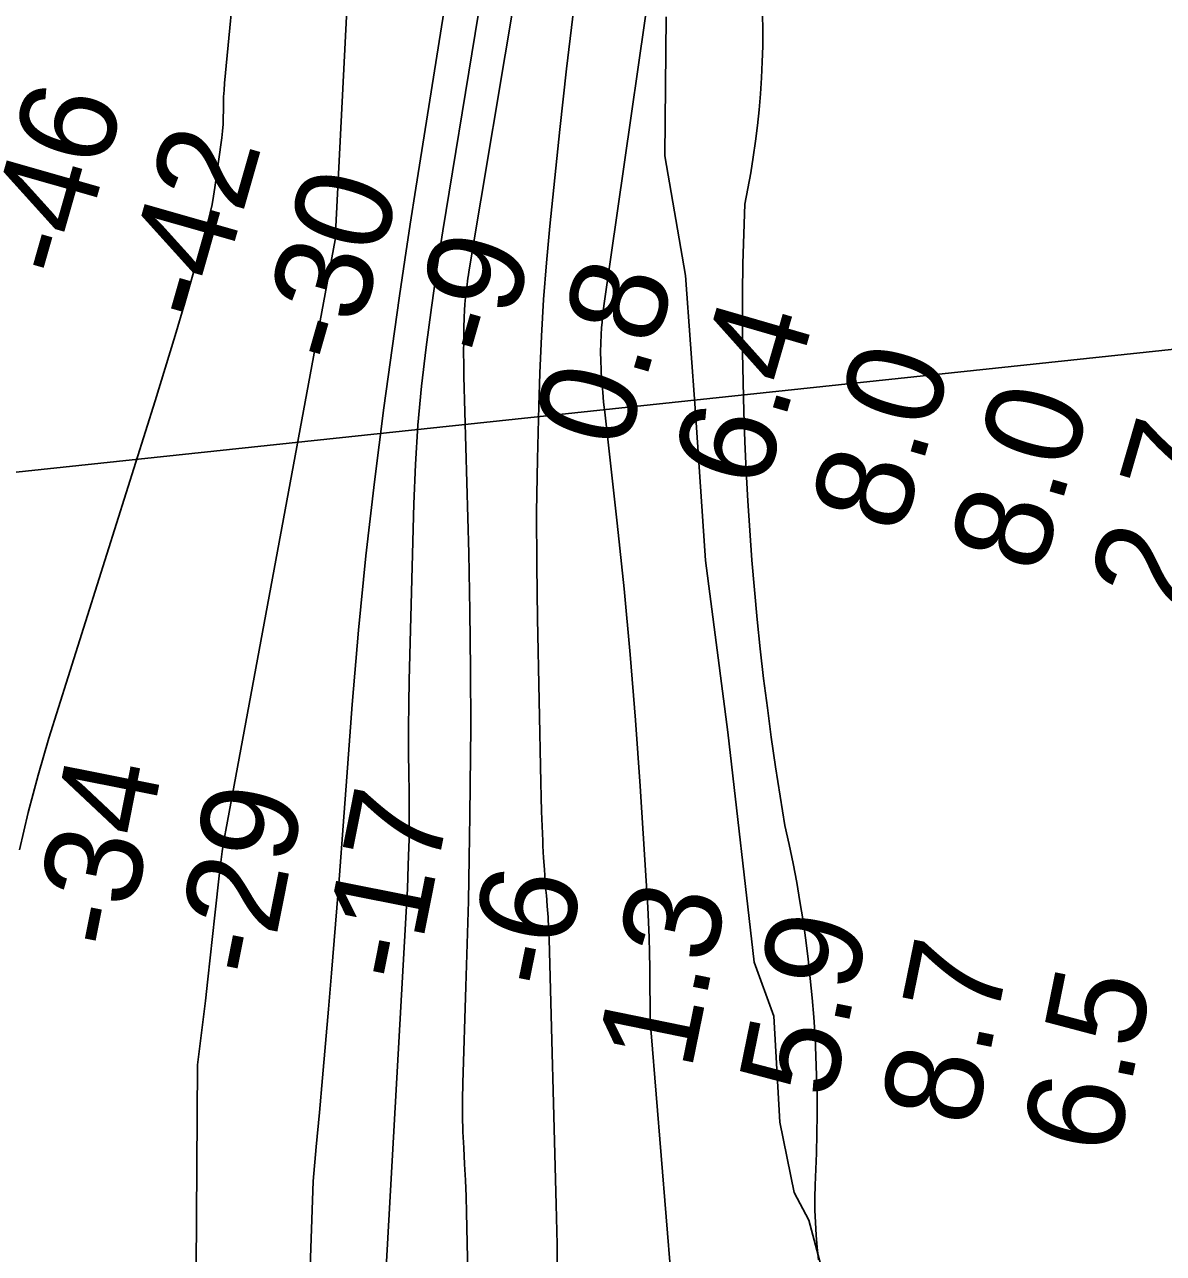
# Model space of a CAD drawing. Extents: x 3683402 to 3721514, y 487807 to 513565.
# Drawn here: x 3711901 to 3712689, y 499943 to 500793 of the extents above; entities that cross this region are included whole.
import ezdxf

# ---------------------------------------------------------------- set-up
doc = ezdxf.new("R2010")
doc.units = 0
for name, color, linetype in [('V-RIVR-EDGE', 7, 'Continuous'), ('V-RIVR-FERY', 7, 'Continuous'), ('V-RIVR-RANG', 7, 'Continuous'), ('V-SITE-VEGE', 7, 'Continuous'), ('V-TOPO-DPTH', 7, 'Continuous'), ('V-TOPO-MINR', 7, 'Continuous'), ('V-TOPO-WATR', 7, 'Continuous')]:
    doc.layers.add(name, color=color, linetype=linetype)

msp = doc.modelspace()

# ---------------------------------------------------------------- linework, layer by layer
at = {"layer": 'V-RIVR-EDGE'}
msp.add_lwpolyline([(3712464.76, 499887.61), (3712443.95, 499966.3), (3712433.79, 499985.54), (3712423.7, 500034.19), (3712419.68, 500107.44), (3712405.97, 500144.7), (3712387.75, 500303.83), (3712372.43, 500422.73), (3712365.48, 500524.8), (3712358.51, 500619.67), (3712344.31, 500702.55), (3712345.15, 500798.6)], dxfattribs=at)
at = {"layer": 'V-RIVR-FERY'}
msp.add_lwpolyline([(3710269.03, 500311.07), (3714622.71, 500773.22)], dxfattribs=at)
at = {"layer": 'V-SITE-VEGE'}
for points in [[(3712398.83, 500525.39), (3712398.32, 500545.92), (3712398.01, 500566.46), (3712397.91, 500587.01), (3712398, 500607.55), (3712398.31, 500628.09), (3712398.81, 500648.63), (3712399.52, 500669.16), (3712401.7, 500679.96), (3712403.68, 500690.79), (3712405.44, 500701.67), (3712407, 500712.57), (3712408.35, 500723.51), (3712409.49, 500734.46), (3712410.42, 500745.44), (3712411.14, 500756.43), (3712411.64, 500767.44), (3712411.94, 500778.45), (3712412.03, 500789.46), (3712411.9, 500800.48)], [(3712450.57, 499938.89), (3712449.64, 499947.47), (3712448.91, 499956.08), (3712448.41, 499964.7), (3712448.11, 499973.33), (3712448.02, 499981.96), (3712448.15, 499990.6), (3712449.06, 500012.65), (3712449.41, 500026.09), (3712449.56, 500039.52), (3712449.51, 500052.96), (3712449.25, 500066.4), (3712448.79, 500079.83), (3712448.12, 500093.25), (3712447.25, 500106.66), (3712446.17, 500120.05), (3712444.89, 500133.43), (3712443.4, 500146.78), (3712441.72, 500160.11), (3712439.83, 500173.42), (3712437.73, 500186.69), (3712435.44, 500199.93), (3712432.94, 500213.13), (3712430.24, 500226.3), (3712427.35, 500239.42), (3712424, 500259.69), (3712420.85, 500279.99), (3712417.9, 500300.32), (3712415.15, 500320.68), (3712412.61, 500341.07), (3712410.27, 500361.48), (3712408.13, 500381.91), (3712406.19, 500402.36), (3712404.46, 500422.83), (3712402.93, 500443.32), (3712401.6, 500463.82), (3712400.47, 500484.33), (3712399.55, 500504.85), (3712398.83, 500525.39)]]:
    msp.add_lwpolyline(points, dxfattribs=at)
at = {"layer": 'V-TOPO-DPTH'}
for points in [[(3712275.5, 501021.89), (3712208.79, 500622.32), (3712208.44, 500620.14), (3712208.1, 500617.96), (3712207.77, 500615.77), (3712207.46, 500613.59), (3712206.83, 500608.98), (3712206.29, 500604.48), (3712205.85, 500599.97), (3712205.58, 500595.45), (3712205.4, 500590.92), (3712205.24, 500583.26), (3712205.13, 500574.89), (3712205.09, 500566.53), (3712205.18, 500558.17), (3712205.34, 500549.8), (3712208.59, 500427.64), (3712209.42, 500387.55), (3712209.93, 500347.46), (3712209.97, 500307.36), (3712209.69, 500267.26), (3712209.42, 500246.28), (3712208.95, 500216.67), (3712208.35, 500187.07), (3712207.58, 500157.47), (3712206.69, 500127.87), (3712204.47, 500061.11), (3712204.26, 500049.91), (3712204.26, 500038.71), (3712204.59, 500027.52), (3712205.14, 500016.33), (3712205.78, 500005.14), (3712206.33, 499993.95), (3712206.74, 499982.75), (3712207.06, 499971.54), (3712209.41, 499866.36)], [(3712209.41, 499866.36), (3712207.06, 499971.54), (3712206.74, 499982.75), (3712206.33, 499993.95), (3712205.78, 500005.14), (3712205.14, 500016.33), (3712204.59, 500027.52), (3712204.26, 500038.71), (3712204.26, 500049.91), (3712204.47, 500061.11), (3712206.69, 500127.87), (3712207.58, 500157.47), (3712208.35, 500187.07), (3712208.95, 500216.67), (3712209.42, 500246.28), (3712209.69, 500267.26), (3712209.97, 500307.36), (3712209.93, 500347.46), (3712209.42, 500387.55), (3712208.59, 500427.64), (3712205.34, 500549.8), (3712205.18, 500558.17), (3712205.09, 500566.53), (3712205.13, 500574.89), (3712205.24, 500583.26), (3712205.4, 500590.92), (3712205.58, 500595.45), (3712205.85, 500599.97), (3712206.29, 500604.48), (3712206.83, 500608.98), (3712207.46, 500613.59), (3712207.77, 500615.77), (3712208.1, 500617.96), (3712208.44, 500620.14), (3712208.79, 500622.32), (3712275.5, 501021.89)], [(3712056.81, 500929.99), (3712039.73, 500752.77), (3712039.35, 500748.05), (3712039.08, 500743.32), (3712038.95, 500738.59), (3712038.92, 500733.85), (3712038.87, 500729.12), (3712038.68, 500724.39), (3712038.29, 500719.68), (3712037.75, 500714.97), (3712033.09, 500680.55), (3712032.17, 500674.71), (3712031.1, 500668.9), (3712029.77, 500663.14), (3712028.29, 500657.41), (3712018.71, 500623.45), (3712012.21, 500600.8), (3712005.57, 500578.2), (3711998.73, 500555.65), (3711991.76, 500533.14), (3711918.25, 500299.65), (3711910.71, 500274.09), (3711903.78, 500248.38), (3711897.78, 500222.44)], [(3711897.78, 500222.44), (3711903.78, 500248.38), (3711910.71, 500274.09), (3711918.25, 500299.65), (3711991.76, 500533.14), (3711998.73, 500555.65), (3712005.57, 500578.2), (3712012.21, 500600.8), (3712018.71, 500623.45), (3712028.29, 500657.41), (3712029.77, 500663.14), (3712031.1, 500668.9), (3712032.17, 500674.71), (3712033.09, 500680.55), (3712037.75, 500714.97), (3712038.29, 500719.68), (3712038.68, 500724.39), (3712038.87, 500729.12), (3712038.92, 500733.85), (3712038.95, 500738.59), (3712039.08, 500743.32), (3712039.35, 500748.05), (3712039.73, 500752.77), (3712056.81, 500929.99)], [(3712015.01, 499160.74), (3712021.12, 500073.76), (3712022.94, 500088.55), (3712024.7, 500103.34), (3712026.43, 500118.14), (3712028.13, 500132.95), (3712029.8, 500147.75), (3712031.45, 500162.56), (3712033.07, 500177.37), (3712036.25, 500206.56), (3712037.15, 500214), (3712038.15, 500221.42), (3712039.32, 500228.81), (3712040.6, 500236.19), (3712116.21, 500644.41), (3712130.08, 500917.52)], [(3712015.01, 499160.74), (3712021.12, 500073.76), (3712022.94, 500088.55), (3712024.7, 500103.34), (3712026.43, 500118.14), (3712028.13, 500132.95), (3712029.8, 500147.75), (3712031.45, 500162.56), (3712033.07, 500177.37), (3712036.25, 500206.56), (3712037.15, 500214), (3712038.15, 500221.42), (3712039.32, 500228.81), (3712040.6, 500236.19), (3712116.21, 500644.41), (3712130.08, 500917.52)], [(3712344.61, 500895.53), (3712302.14, 500598.76), (3712301.64, 500594.97), (3712301.2, 500591.17), (3712300.84, 500587.37), (3712300.54, 500583.56), (3712300.24, 500579.04), (3712299.95, 500572.96), (3712299.82, 500566.89), (3712299.91, 500560.81), (3712300.16, 500554.74), (3712300.27, 500552.95), (3712300.74, 500545.98), (3712301.28, 500539.02), (3712301.94, 500532.07), (3712302.66, 500525.13), (3712311.28, 500448.34), (3712316.04, 500402.98), (3712320.34, 500357.58), (3712323.98, 500312.13), (3712327.17, 500266.63), (3712332.42, 500182.93), (3712332.99, 500172.4), (3712333.44, 500161.86), (3712333.72, 500151.32), (3712333.87, 500140.77), (3712333.95, 500127.61), (3712333.98, 500123.64), (3712334, 500119.67), (3712334.01, 500115.7), (3712334.02, 500111.73), (3712334.08, 500107.77), (3712334.2, 500103.8), (3712334.42, 500099.84), (3712334.69, 500095.89), (3712352.09, 499883.89)], [(3712069.82, 499100.22), (3712100.97, 499993.22), (3712103.05, 500017.06), (3712105.29, 500040.88), (3712107.47, 500064.72), (3712109.56, 500088.56), (3712111.59, 500112.4), (3712113.64, 500137.25), (3712116.41, 500171.16), (3712119.13, 500205.07), (3712121.76, 500238.99), (3712124.34, 500272.92), (3712128.08, 500322.95), (3712132.41, 500374.4), (3712137.4, 500425.79), (3712143.35, 500477.07), (3712149.95, 500528.29), (3712157.24, 500580.94), (3712160.76, 500605.77), (3712164.37, 500630.58), (3712168.13, 500655.37), (3712171.99, 500680.14), (3712195.52, 500828.11)], [(3712195.52, 500828.11), (3712171.99, 500680.14), (3712168.13, 500655.37), (3712164.37, 500630.58), (3712160.76, 500605.77), (3712157.24, 500580.94), (3712149.95, 500528.29), (3712143.35, 500477.07), (3712137.4, 500425.79), (3712132.41, 500374.4), (3712128.08, 500322.95), (3712124.34, 500272.92), (3712121.76, 500238.99), (3712119.13, 500205.07), (3712116.41, 500171.16), (3712113.64, 500137.25), (3712111.59, 500112.4), (3712109.56, 500088.56), (3712107.47, 500064.72), (3712105.29, 500040.88), (3712103.05, 500017.06), (3712100.97, 499993.22), (3712069.82, 499100.22)]]:
    msp.add_lwpolyline(points, dxfattribs=at)
at = {"layer": 'V-TOPO-MINR'}
for points in [[(3712209.41, 499866.36), (3712207.06, 499971.54), (3712206.74, 499982.75), (3712206.33, 499993.95), (3712205.78, 500005.14), (3712205.14, 500016.33), (3712204.59, 500027.52), (3712204.26, 500038.71), (3712204.26, 500049.91), (3712204.47, 500061.11), (3712206.69, 500127.87), (3712207.58, 500157.47), (3712208.35, 500187.07), (3712208.95, 500216.67), (3712209.42, 500246.28), (3712209.69, 500267.26), (3712209.97, 500307.36), (3712209.93, 500347.46), (3712209.42, 500387.55), (3712208.59, 500427.64), (3712205.34, 500549.8), (3712205.18, 500558.17), (3712205.09, 500566.53), (3712205.13, 500574.89), (3712205.24, 500583.26), (3712205.4, 500590.92), (3712205.58, 500595.45), (3712205.85, 500599.97), (3712206.29, 500604.48), (3712206.83, 500608.98), (3712207.46, 500613.59), (3712207.77, 500615.77), (3712208.1, 500617.96), (3712208.44, 500620.14), (3712208.79, 500622.32), (3712275.5, 501021.89)], [(3711897.78, 500222.44), (3711903.78, 500248.38), (3711910.71, 500274.09), (3711918.25, 500299.65), (3711991.76, 500533.14), (3711998.73, 500555.65), (3712005.57, 500578.2), (3712012.21, 500600.8), (3712018.71, 500623.45), (3712028.29, 500657.41), (3712029.77, 500663.14), (3712031.1, 500668.9), (3712032.17, 500674.71), (3712033.09, 500680.55), (3712037.75, 500714.97), (3712038.29, 500719.68), (3712038.68, 500724.39), (3712038.87, 500729.12), (3712038.92, 500733.85), (3712038.95, 500738.59), (3712039.08, 500743.32), (3712039.35, 500748.05), (3712039.73, 500752.77), (3712056.81, 500929.99)], [(3712015.01, 499160.74), (3712021.12, 500073.76), (3712022.94, 500088.55), (3712024.7, 500103.34), (3712026.43, 500118.14), (3712028.13, 500132.95), (3712029.8, 500147.75), (3712031.45, 500162.56), (3712033.07, 500177.37), (3712036.25, 500206.56), (3712037.15, 500214), (3712038.15, 500221.42), (3712039.32, 500228.81), (3712040.6, 500236.19), (3712116.21, 500644.41), (3712130.08, 500917.52)], [(3712150.15, 499908.84), (3712165.38, 500179.63), (3712165.8, 500187.61), (3712166.18, 500195.6), (3712166.51, 500203.59), (3712166.8, 500211.58), (3712167.03, 500218.42), (3712167.31, 500229.83), (3712167.49, 500241.24), (3712167.48, 500252.65), (3712167.36, 500264.07), (3712167.18, 500274.1), (3712166.99, 500290.53), (3712166.94, 500306.96), (3712167.11, 500323.39), (3712167.43, 500339.82), (3712170.59, 500461.82), (3712171.73, 500489), (3712173.46, 500516.13), (3712176.06, 500543.2), (3712179.24, 500570.22), (3712182.9, 500597.53), (3712184.74, 500610.85), (3712186.66, 500624.15), (3712188.69, 500637.44), (3712190.8, 500650.72), (3712235.4, 500923.85)], [(3712069.82, 499100.22), (3712100.97, 499993.22), (3712103.05, 500017.06), (3712105.29, 500040.88), (3712107.47, 500064.72), (3712109.56, 500088.56), (3712111.59, 500112.4), (3712113.64, 500137.25), (3712116.41, 500171.16), (3712119.13, 500205.07), (3712121.76, 500238.99), (3712124.34, 500272.92), (3712128.08, 500322.95), (3712132.41, 500374.4), (3712137.4, 500425.79), (3712143.35, 500477.07), (3712149.95, 500528.29), (3712157.24, 500580.94), (3712160.76, 500605.77), (3712164.37, 500630.58), (3712168.13, 500655.37), (3712171.99, 500680.14), (3712195.52, 500828.11)], [(3712269.93, 499921.69), (3712269.72, 499949.46), (3712269.2, 499977.24), (3712264.14, 500160.6), (3712263.85, 500168.28), (3712263.47, 500175.96), (3712262.95, 500183.63), (3712262.34, 500191.3), (3712262.24, 500192.38), (3712261.55, 500200.59), (3712260.94, 500208.8), (3712260.42, 500217.02), (3712259.97, 500225.24), (3712259.79, 500228.84), (3712259.35, 500238.87), (3712258.96, 500248.9), (3712258.65, 500258.93), (3712258.41, 500268.96), (3712256.1, 500382.41), (3712255.65, 500419.21), (3712255.59, 500456), (3712256.12, 500492.8), (3712257.04, 500529.59), (3712257.78, 500552.27), (3712258.89, 500577.7), (3712260.35, 500603.1), (3712262.35, 500628.47), (3712264.7, 500653.81), (3712271.62, 500720.84), (3712276.25, 500762.78), (3712281.28, 500804.67)]]:
    msp.add_lwpolyline(points, dxfattribs=at)
at = {"layer": 'V-TOPO-WATR'}
msp.add_lwpolyline([(3712352.09, 499883.89), (3712334.69, 500095.89), (3712334.42, 500099.84), (3712334.2, 500103.8), (3712334.08, 500107.77), (3712334.02, 500111.73), (3712334.01, 500115.7), (3712334, 500119.67), (3712333.98, 500123.64), (3712333.95, 500127.61), (3712333.87, 500140.77), (3712333.72, 500151.32), (3712333.44, 500161.86), (3712332.99, 500172.4), (3712332.42, 500182.93), (3712327.17, 500266.63), (3712323.98, 500312.13), (3712320.34, 500357.58), (3712316.04, 500402.98), (3712311.28, 500448.34), (3712302.66, 500525.13), (3712301.94, 500532.07), (3712301.28, 500539.02), (3712300.74, 500545.98), (3712300.27, 500552.95), (3712300.16, 500554.74), (3712299.91, 500560.81), (3712299.82, 500566.89), (3712299.95, 500572.96), (3712300.24, 500579.04), (3712300.54, 500583.56), (3712300.84, 500587.37), (3712301.2, 500591.17), (3712301.64, 500594.97), (3712302.14, 500598.76), (3712344.61, 500895.53)], dxfattribs=at)

# ---------------------------------------------------------------- texts
at = {"layer": 'V-RIVR-RANG'}
for s, rotation, p in [('-46', 74.07669, (3711934.74, 500615.23)), ('-42', 74.07669, (3712030.11, 500585.02)), ('-30', 74.07669, (3712125.7, 500555.57)), ('-9', 74.07669, (3712231.06, 500560.37)), ('0.8', 73.79833, (3712316.72, 500497.65)), ('6.4', 73.79833, (3712412.82, 500469.98)), ('8.0', 73.79833, (3712508.1, 500439.52)), ('8.0', 73.79833, (3712604.2, 500411.84)), ('2.7', 73.79833, (3712701.1, 500386.96)), ('-34', 78.75506, (3711971.44, 500151.5)), ('-29', 78.75506, (3712069.58, 500132.28)), ('-17', 78.75506, (3712170.85, 500128.84)), ('-6', 78.46833, (3712271.59, 500123.98)), ('1.3', 78.46833, (3712362.4, 500068.83)), ('5.9', 78.46833, (3712460.38, 500048.83)), ('8.7', 78.46833, (3712558.46, 500029.34)), ('6.5', 78.46833, (3712656.49, 500009.6))]:
    msp.add_text(s, height=67, rotation=rotation, dxfattribs=at).set_placement(p)

doc.saveas('drawing.dxf')
